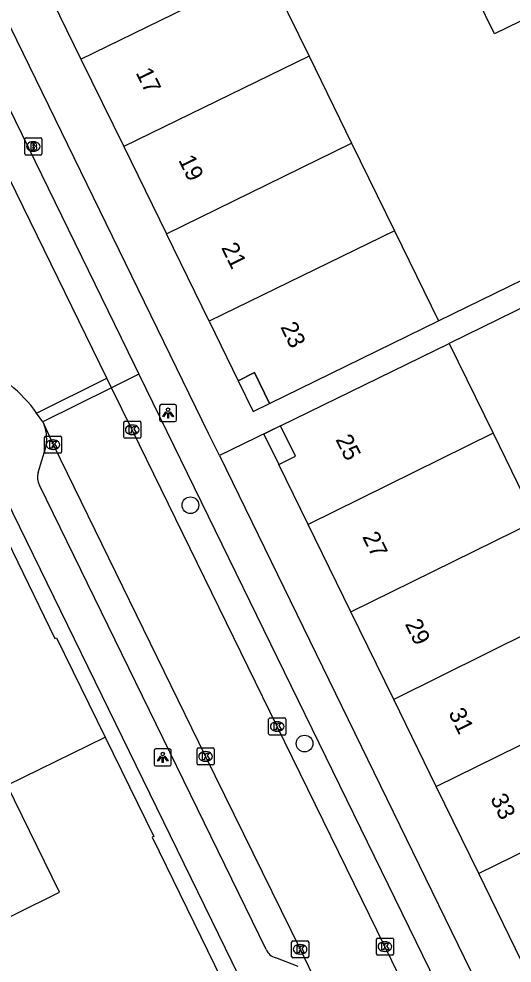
# Model space of a CAD drawing. Extents: x 160457 to 162082, y 388340 to 389736.
# Drawn here: x 161373.8 to 161402.7, y 389017.5 to 389072.8 of the extents above; entities that cross this region are included whole.
import ezdxf

# ---------------------------------------------------------------- set-up
doc = ezdxf.new("R2010")
doc.units = 0
for name, color, linetype in [('IMGEO_Boom', 7, 'Continuous'), ('IMGEO_Brandkraan', 7, 'Continuous'), ('IMGEO_Kolk', 7, 'Continuous'), ('IMGEO_Lichtpunt', 7, 'Continuous'), ('IMGEO_Pand', 7, 'Continuous'), ('IMGEO_Pand_nummerreeks', 7, 'Continuous'), ('IMGEO_Pand_overbouw', 7, 'Continuous'), ('IMGEO_Parkeervlak_open', 7, 'Continuous'), ('IMGEO_Rijbaan_lokaal_open', 7, 'Continuous'), ('IMGEO_Voetpad_open', 7, 'Continuous')]:
    doc.layers.add(name, color=color, linetype=linetype)

msp = doc.modelspace()

# ---------------------------------------------------------------- linework, layer by layer
at = {"layer": 'IMGEO_Boom'}
for centre in [(161383.854, 389044.314), (161390.551, 389030.344)]:
    msp.add_circle(centre, 0.489, dxfattribs=at)
at = {"layer": 'IMGEO_Brandkraan'}
for p, q in [((161374.14, 389064.918), (161374.14, 389065.77)), ((161374.215, 389065.844), (161375.067, 389065.844)), ((161375.141, 389065.77), (161375.141, 389064.918)), ((161374.628, 389065.624), (161374.653, 389065.624)), ((161375.067, 389064.844), (161374.215, 389064.844)), ((161374.651, 389065.064), (161374.626, 389065.064))]:
    msp.add_line(p, q, dxfattribs=at)
for points in [[(161374.14, 389064.918), (161374.14, 389065.77)], [(161374.215, 389065.844), (161375.067, 389065.844)], [(161375.141, 389065.77), (161375.141, 389064.918)], [(161374.488, 389065.544), (161374.488, 389065.144), (161374.701, 389065.144)], [(161374.719, 389065.544), (161374.488, 389065.544)], [(161374.667, 389065.463), (161374.613, 389065.463), (161374.613, 389065.387)], [(161374.613, 389065.387), (161374.666, 389065.387)], [(161374.675, 389065.311), (161374.613, 389065.311), (161374.613, 389065.23)], [(161374.613, 389065.23), (161374.675, 389065.23)], [(161375.067, 389064.844), (161374.215, 389064.844)]]:
    msp.add_lwpolyline(points, dxfattribs=at)
for centre, radius, start, end in [((161374.217, 389065.768), 0.0765, 91.552, 178.448), ((161374.217, 389065.768), 0.0765, 91.552, 178.448), ((161375.065, 389065.768), 0.0765, 1.552, 88.448), ((161375.065, 389065.768), 0.0765, 1.552, 88.448), ((161374.668, 389065.425), 0.0379, 267.8285, 90.9355), ((161374.676, 389065.27), 0.0404, 269.8759, 90.5077), ((161374.707, 389065.395), 0.251, 268.6676, 293.5347), ((161374.723, 389065.399), 0.145, 59.4692, 91.5367), ((161374.748, 389065.446), 0.0922, 285.5137, 58.1501), ((161374.753, 389065.254), 0.105, 301.3115, 78.989), ((161374.217, 389064.92), 0.0765, 181.552, 268.448), ((161374.217, 389064.92), 0.0765, 181.552, 268.448), ((161375.065, 389064.92), 0.0765, 271.552, 358.448), ((161375.065, 389064.92), 0.0765, 271.552, 358.448)]:
    msp.add_arc(centre, radius, start, end, dxfattribs=at)
for centre, major_axis, ratio, start_param, end_param in [((161374.627, 389065.344), (-0.387, 0.002), 0.722429, 4.712389, 7.853982), ((161374.652, 389065.344), (-0.39, 0.002), 0.717154, 1.570796, 4.712389)]:
    msp.add_ellipse(centre, major_axis=major_axis, ratio=ratio, start_param=start_param, end_param=end_param, dxfattribs=at)
at = {"layer": 'IMGEO_Kolk'}
for p, q in [((161379.944, 389048.311), (161379.944, 389049.163)), ((161380.019, 389049.237), (161380.871, 389049.237)), ((161380.945, 389049.163), (161380.945, 389048.311)), ((161380.432, 389049.017), (161380.457, 389049.017)), ((161375.295, 389047.439), (161375.295, 389048.291)), ((161375.37, 389048.365), (161376.222, 389048.365)), ((161375.783, 389048.145), (161375.808, 389048.145)), ((161376.296, 389048.291), (161376.296, 389047.439)), ((161380.871, 389048.237), (161380.019, 389048.237)), ((161380.455, 389048.457), (161380.43, 389048.457)), ((161375.806, 389047.585), (161375.781, 389047.585)), ((161376.222, 389047.365), (161375.37, 389047.365)), ((161388.444, 389030.917), (161388.444, 389031.769)), ((161388.519, 389031.843), (161389.371, 389031.843)), ((161388.932, 389031.623), (161388.957, 389031.623)), ((161389.445, 389031.769), (161389.445, 389030.917)), ((161389.371, 389030.843), (161388.519, 389030.843)), ((161388.955, 389031.063), (161388.93, 389031.063)), ((161384.242, 389029.162), (161384.242, 389030.014)), ((161384.317, 389030.088), (161385.169, 389030.088)), ((161384.73, 389029.868), (161384.755, 389029.868)), ((161385.243, 389030.014), (161385.243, 389029.162)), ((161384.753, 389029.308), (161384.728, 389029.308)), ((161385.169, 389029.088), (161384.317, 389029.088)), ((161389.791, 389017.857), (161389.791, 389018.709)), ((161389.866, 389018.783), (161390.718, 389018.783)), ((161390.792, 389018.709), (161390.792, 389017.857)), ((161394.76, 389018.015), (161394.76, 389018.867)), ((161394.835, 389018.941), (161395.687, 389018.941)), ((161395.248, 389018.721), (161395.273, 389018.721)), ((161395.761, 389018.867), (161395.761, 389018.015)), ((161390.279, 389018.563), (161390.304, 389018.563)), ((161395.271, 389018.161), (161395.246, 389018.161)), ((161390.718, 389017.783), (161389.866, 389017.783)), ((161390.302, 389018.003), (161390.277, 389018.003)), ((161395.687, 389017.941), (161394.835, 389017.941))]:
    msp.add_line(p, q, dxfattribs=at)
for points in [[(161379.944, 389048.311), (161379.944, 389049.163)], [(161380.019, 389049.237), (161380.871, 389049.237)], [(161380.945, 389049.163), (161380.945, 389048.311)], [(161380.265, 389048.937), (161380.388, 389048.937), (161380.388, 389048.786), (161380.518, 389048.937), (161380.682, 389048.937), (161380.536, 389048.786), (161380.689, 389048.537), (161380.537, 389048.537), (161380.452, 389048.701), (161380.388, 389048.634), (161380.388, 389048.537), (161380.265, 389048.537), (161380.265, 389048.937)], [(161375.295, 389047.439), (161375.295, 389048.291)], [(161375.37, 389048.365), (161376.222, 389048.365)], [(161375.616, 389048.065), (161375.739, 389048.065), (161375.739, 389047.914), (161375.869, 389048.065), (161376.033, 389048.065), (161375.887, 389047.914), (161376.04, 389047.665), (161375.888, 389047.665), (161375.803, 389047.829), (161375.739, 389047.762), (161375.739, 389047.665), (161375.616, 389047.665), (161375.616, 389048.065)], [(161376.296, 389048.291), (161376.296, 389047.439)], [(161380.871, 389048.237), (161380.019, 389048.237)], [(161376.222, 389047.365), (161375.37, 389047.365)], [(161388.444, 389030.917), (161388.444, 389031.769)], [(161388.519, 389031.843), (161389.371, 389031.843)], [(161388.765, 389031.543), (161388.888, 389031.543), (161388.888, 389031.392), (161389.018, 389031.543), (161389.182, 389031.543), (161389.036, 389031.392), (161389.189, 389031.143), (161389.037, 389031.143), (161388.952, 389031.307), (161388.888, 389031.24), (161388.888, 389031.143), (161388.765, 389031.143), (161388.765, 389031.543)], [(161389.445, 389031.769), (161389.445, 389030.917)], [(161389.371, 389030.843), (161388.519, 389030.843)], [(161384.242, 389029.162), (161384.242, 389030.014)], [(161384.317, 389030.088), (161385.169, 389030.088)], [(161384.563, 389029.788), (161384.686, 389029.788), (161384.686, 389029.637), (161384.816, 389029.788), (161384.98, 389029.788), (161384.834, 389029.637), (161384.987, 389029.388), (161384.835, 389029.388), (161384.75, 389029.552), (161384.686, 389029.485), (161384.686, 389029.388), (161384.563, 389029.388), (161384.563, 389029.788)], [(161385.243, 389030.014), (161385.243, 389029.162)], [(161385.169, 389029.088), (161384.317, 389029.088)], [(161389.791, 389017.857), (161389.791, 389018.709)], [(161389.866, 389018.783), (161390.718, 389018.783)], [(161390.792, 389018.709), (161390.792, 389017.857)], [(161394.76, 389018.015), (161394.76, 389018.867)], [(161394.835, 389018.941), (161395.687, 389018.941)], [(161395.761, 389018.867), (161395.761, 389018.015)], [(161390.112, 389018.483), (161390.235, 389018.483), (161390.235, 389018.332), (161390.365, 389018.483), (161390.529, 389018.483), (161390.383, 389018.332), (161390.536, 389018.083), (161390.384, 389018.083), (161390.299, 389018.247), (161390.235, 389018.18), (161390.235, 389018.083), (161390.112, 389018.083), (161390.112, 389018.483)], [(161395.081, 389018.641), (161395.204, 389018.641), (161395.204, 389018.49), (161395.334, 389018.641), (161395.498, 389018.641), (161395.352, 389018.49), (161395.505, 389018.241), (161395.353, 389018.241), (161395.268, 389018.405), (161395.204, 389018.338), (161395.204, 389018.241), (161395.081, 389018.241), (161395.081, 389018.641)], [(161390.718, 389017.783), (161389.866, 389017.783)], [(161395.687, 389017.941), (161394.835, 389017.941)]]:
    msp.add_lwpolyline(points, dxfattribs=at)
for centre, start, end in [((161380.021, 389049.161), 91.552, 178.448), ((161380.021, 389049.161), 91.552, 178.448), ((161380.869, 389049.161), 1.552, 88.448), ((161380.869, 389049.161), 1.552, 88.448), ((161375.372, 389048.289), 91.552, 178.448), ((161375.372, 389048.289), 91.552, 178.448), ((161376.22, 389048.289), 1.552, 88.448), ((161376.22, 389048.289), 1.552, 88.448), ((161380.021, 389048.313), 181.552, 268.448), ((161380.021, 389048.313), 181.552, 268.448), ((161380.869, 389048.313), 271.552, 358.448), ((161380.869, 389048.313), 271.552, 358.448), ((161375.372, 389047.441), 181.552, 268.448), ((161375.372, 389047.441), 181.552, 268.448), ((161376.22, 389047.441), 271.552, 358.448), ((161376.22, 389047.441), 271.552, 358.448), ((161388.521, 389031.767), 91.552, 178.448), ((161388.521, 389031.767), 91.552, 178.448), ((161389.369, 389031.767), 1.552, 88.448), ((161389.369, 389031.767), 1.552, 88.448), ((161388.521, 389030.919), 181.552, 268.448), ((161388.521, 389030.919), 181.552, 268.448), ((161389.369, 389030.919), 271.552, 358.448), ((161389.369, 389030.919), 271.552, 358.448), ((161384.319, 389030.012), 91.552, 178.448), ((161384.319, 389030.012), 91.552, 178.448), ((161385.167, 389030.012), 1.552, 88.448), ((161385.167, 389030.012), 1.552, 88.448), ((161384.319, 389029.164), 181.552, 268.448), ((161384.319, 389029.164), 181.552, 268.448), ((161385.167, 389029.164), 271.552, 358.448), ((161385.167, 389029.164), 271.552, 358.448), ((161389.868, 389018.707), 91.552, 178.448), ((161389.868, 389018.707), 91.552, 178.448), ((161390.716, 389018.707), 1.552, 88.448), ((161390.716, 389018.707), 1.552, 88.448), ((161394.837, 389018.865), 91.552, 178.448), ((161394.837, 389018.865), 91.552, 178.448), ((161395.685, 389018.865), 1.552, 88.448), ((161395.685, 389018.865), 1.552, 88.448), ((161389.868, 389017.859), 181.552, 268.448), ((161389.868, 389017.859), 181.552, 268.448), ((161390.716, 389017.859), 271.552, 358.448), ((161390.716, 389017.859), 271.552, 358.448), ((161394.837, 389018.017), 181.552, 268.448), ((161394.837, 389018.017), 181.552, 268.448), ((161395.685, 389018.017), 271.552, 358.448), ((161395.685, 389018.017), 271.552, 358.448)]:
    msp.add_arc(centre, 0.0765, start, end, dxfattribs=at)
for centre, major_axis, ratio, start_param, end_param in [((161380.431, 389048.737), (-0.387, 0.002), 0.722429, 4.712389, 7.853982), ((161380.456, 389048.737), (-0.39, 0.002), 0.717154, 1.570796, 4.712389), ((161375.782, 389047.865), (-0.387, 0.002), 0.722429, 4.712389, 7.853982), ((161375.807, 389047.865), (-0.39, 0.002), 0.717154, 1.570796, 4.712389), ((161388.931, 389031.343), (-0.387, 0.002), 0.722429, 4.712389, 7.853982), ((161388.956, 389031.343), (-0.39, 0.002), 0.717154, 1.570796, 4.712389), ((161384.729, 389029.588), (-0.387, 0.002), 0.722429, 4.712389, 7.853982), ((161384.754, 389029.588), (-0.39, 0.002), 0.717154, 1.570796, 4.712389), ((161395.247, 389018.441), (-0.387, 0.002), 0.722429, 4.712389, 7.853982), ((161395.272, 389018.441), (-0.39, 0.002), 0.717154, 1.570796, 4.712389), ((161390.278, 389018.283), (-0.387, 0.002), 0.722429, 4.712389, 7.853982), ((161390.303, 389018.283), (-0.39, 0.002), 0.717154, 1.570796, 4.712389)]:
    msp.add_ellipse(centre, major_axis=major_axis, ratio=ratio, start_param=start_param, end_param=end_param, dxfattribs=at)
at = {"layer": 'IMGEO_Lichtpunt'}
for p, q in [((161382.949, 389050.213), (161382.141, 389050.213)), ((161382.949, 389050.213), (161382.141, 389050.213)), ((161382.047, 389050.118), (161382.047, 389049.311)), ((161382.047, 389050.118), (161382.047, 389049.311)), ((161383.043, 389049.311), (161383.043, 389050.118)), ((161383.043, 389049.311), (161383.043, 389050.118)), ((161382.141, 389049.217), (161382.949, 389049.217)), ((161382.141, 389049.217), (161382.949, 389049.217)), ((161381.731, 389029.934), (161381.731, 389029.127)), ((161381.731, 389029.934), (161381.731, 389029.127)), ((161382.633, 389030.029), (161381.825, 389030.029)), ((161382.633, 389030.029), (161381.825, 389030.029)), ((161382.727, 389029.127), (161382.727, 389029.934)), ((161382.727, 389029.127), (161382.727, 389029.934)), ((161381.825, 389029.033), (161382.633, 389029.033)), ((161381.825, 389029.033), (161382.633, 389029.033))]:
    msp.add_line(p, q, dxfattribs=at)
for points in [[(161382.421, 389049.782), (161382.46, 389049.754), (161382.272, 389049.492), (161382.234, 389049.519), (161382.421, 389049.782)], [(161382.523, 389049.734), (161382.57, 389049.734), (161382.57, 389049.412), (161382.523, 389049.412), (161382.523, 389049.734)], [(161382.633, 389049.754), (161382.671, 389049.781), (161382.858, 389049.519), (161382.819, 389049.491), (161382.633, 389049.754)], [(161382.105, 389029.598), (161382.144, 389029.57), (161381.956, 389029.308), (161381.918, 389029.335), (161382.105, 389029.598)], [(161382.207, 389029.55), (161382.254, 389029.55), (161382.254, 389029.228), (161382.207, 389029.228), (161382.207, 389029.55)], [(161382.317, 389029.57), (161382.355, 389029.597), (161382.542, 389029.335), (161382.503, 389029.307), (161382.317, 389029.57)]]:
    msp.add_lwpolyline(points, dxfattribs=at)
for centre in [(161382.546, 389049.916), (161382.23, 389029.732)]:
    msp.add_circle(centre, 0.0994, dxfattribs=at)
for centre, start, end in [((161382.141, 389050.118), 90, 180), ((161382.141, 389050.118), 90, 180), ((161382.949, 389050.118), 0, 90), ((161382.949, 389050.118), 0, 90), ((161382.141, 389049.311), 180, 270), ((161382.141, 389049.311), 180, 270), ((161382.949, 389049.311), 270, 0), ((161382.949, 389049.311), 270, 360), ((161381.825, 389029.934), 90, 180), ((161381.825, 389029.934), 90, 180), ((161382.633, 389029.934), 0, 90), ((161382.633, 389029.934), 0, 90), ((161381.825, 389029.127), 180, 270), ((161381.825, 389029.127), 180, 270), ((161382.633, 389029.127), 270, 0), ((161382.633, 389029.127), 270, 360)]:
    msp.add_arc(centre, 0.0946, start, end, dxfattribs=at)
at = {"layer": 'IMGEO_Pand'}
for points in [[(161377.435, 389070.465), (161388.304, 389075.773)], [(161388.304, 389075.773), (161390.812, 389070.645)], [(161374.927, 389075.593), (161377.435, 389070.465)], [(161403.895, 389073.013), (161401.699, 389071.939), (161400.106, 389075.183)], [(161377.435, 389070.465), (161379.943, 389065.338)], [(161390.812, 389070.645), (161379.943, 389065.338)], [(161390.812, 389070.645), (161393.312, 389065.536)], [(161379.943, 389065.338), (161382.447, 389060.22)], [(161382.447, 389060.22), (161393.312, 389065.536)], [(161393.312, 389065.536), (161395.821, 389060.407)], [(161384.946, 389055.11), (161382.447, 389060.22)], [(161395.821, 389060.407), (161384.946, 389055.11)], [(161395.821, 389060.407), (161398.408, 389055.118)], [(161384.946, 389055.11), (161386.658, 389051.611), (161387.616, 389052.09), (161388.501, 389050.272), (161398.408, 389055.118)], [(161389.148, 389048.965), (161399.03, 389053.798)], [(161399.03, 389053.798), (161401.606, 389048.53)], [(161390.765, 389043.181), (161389.043, 389046.703), (161390.027, 389047.18), (161389.148, 389048.965)], [(161401.606, 389048.53), (161390.765, 389043.181)], [(161401.606, 389048.53), (161404.113, 389043.406)], [(161360.697, 389039.366), (161360.902, 389039.466), (161371.855, 389044.81), (161375.911, 389036.502), (161376.01, 389036.55), (161378.859, 389030.722)], [(161393.271, 389038.057), (161390.765, 389043.181)], [(161393.271, 389038.057), (161404.113, 389043.406)], [(161395.782, 389032.923), (161393.271, 389038.057)], [(161406.615, 389038.291), (161395.782, 389032.923)], [(161398.27, 389027.834), (161409.125, 389033.158)], [(161398.27, 389027.834), (161395.782, 389032.923)], [(161373.107, 389027.913), (161378.859, 389030.722)], [(161378.859, 389030.722), (161381.708, 389024.896), (161381.609, 389024.848), (161385.673, 389016.528), (161374.697, 389011.167), (161374.557, 389011.098)], [(161370.774, 389018.982), (161370.97, 389019.078), (161373.574, 389020.35), (161376.179, 389021.623), (161373.107, 389027.913)], [(161400.772, 389022.718), (161398.27, 389027.834)], [(161411.627, 389028.043), (161400.772, 389022.718)], [(161403.279, 389017.593), (161400.772, 389022.718)]]:
    msp.add_lwpolyline(points, dxfattribs=at)
at = {"layer": 'IMGEO_Pand_overbouw'}
for points in [[(161388.501, 389050.272), (161387.616, 389052.09), (161386.658, 389051.611), (161387.539, 389049.801)], [(161390.027, 389047.18), (161389.148, 389048.965), (161388.171, 389048.487), (161389.043, 389046.703)]]:
    msp.add_lwpolyline(points, close=True, dxfattribs=at)
at = {"layer": 'IMGEO_Parkeervlak_open'}
msp.add_lwpolyline([(161380.833, 389051.987), (161379.234, 389051.198)], dxfattribs=at)
at = {"layer": 'IMGEO_Rijbaan_lokaal_open'}
for points in [[(161378.955, 389051.753), (161370.765, 389068.494)], [(161374.829, 389049.717), (161378.955, 389051.753)], [(161379.234, 389051.198), (161378.955, 389051.753)], [(161379.234, 389051.198), (161375.191, 389049.202)], [(161398.065, 389012.679), (161395.26, 389018.44), (161388.944, 389031.342), (161380.444, 389048.737), (161379.234, 389051.198)], [(161375.191, 389049.202), (161374.829, 389049.717)], [(161375.191, 389049.202), (161375.271, 389049.025)], [(161375.271, 389049.025), (161375.797, 389047.865), (161384.744, 389029.588), (161390.293, 389018.284), (161391.294, 389016.214)]]:
    msp.add_lwpolyline(points, dxfattribs=at)
msp.add_arc((161368.435, 389045.257), 7.796, 34.894, 68.2069, dxfattribs=at)
at = {"layer": 'IMGEO_Voetpad_open'}
for points in [[(161385.554, 389047.231), (161384.922, 389048.527), (161354.911, 389110.048), (161353.575, 389112.805)], [(161372.098, 389069.854), (161372.384, 389069.264), (161380.567, 389052.532), (161380.833, 389051.987)], [(161398.408, 389055.118), (161407.53, 389059.58)], [(161411.911, 389056.805), (161410.607, 389059.459), (161399.03, 389053.798)], [(161380.833, 389051.987), (161398.29, 389016.248)], [(161370.999, 389048.815), (161388.305, 389013.421)], [(161389.148, 389048.965), (161385.554, 389047.231)], [(161374.916, 389046.242), (161375.347, 389047.645)], [(161385.554, 389047.231), (161408.594, 389000), (161414.727, 388987.45), (161408.762, 388984.502), (161407.142, 388987.806)], [(161388.296, 389018.269), (161375, 389045.48)], [(161390.167, 389017.277), (161388.859, 389017.785)]]:
    msp.add_lwpolyline(points, dxfattribs=at)
for centre, radius, start, end in [((161373.259, 389048.222), 2.167, 344.5529, 21.7516), ((161376.008, 389045.977), 1.124, 166.3556, 206.2258), ((161389.075, 389018.606), 0.849, 203.3833, 255.2467)]:
    msp.add_arc(centre, radius, start, end, dxfattribs=at)

# ---------------------------------------------------------------- texts
at = {"layer": 'IMGEO_Pand_nummerreeks'}
for s, rotation, p in [('17', 296.0668, (161380.627, 389069.673)), ('19', 296.0668, (161383.131, 389064.555)), ('21', 296.0668, (161385.645, 389059.417)), ('23', 295.9568, (161389.113, 389054.772)), ('25', 296.2173, (161392.348, 389048.173)), ('27', 296.0594, (161393.916, 389042.472)), ('29', 296.0594, (161396.419, 389037.355)), ('31', 296.0594, (161398.971, 389032.137)), ('33', 296.0594, (161401.423, 389027.121))]:
    msp.add_text(s, height=1, rotation=rotation, dxfattribs=at).set_placement(p)

doc.saveas('drawing.dxf')
